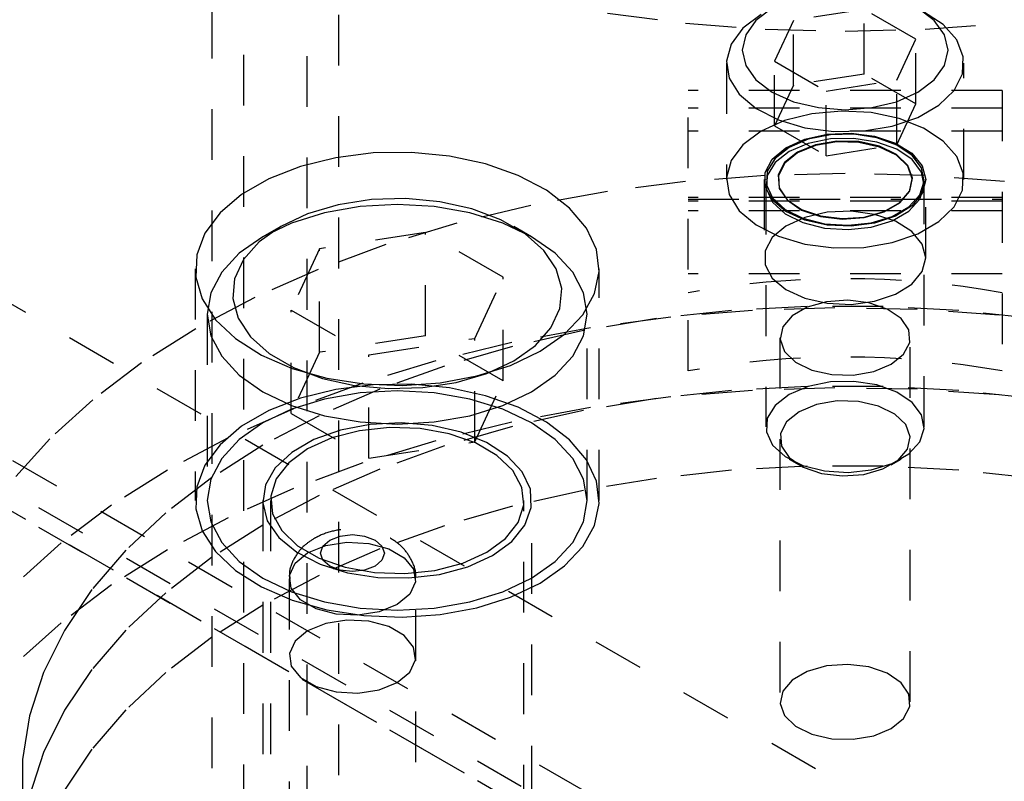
# Model space of a CAD drawing. Header units: inches. Extents: x 1907 to 2452, y -210 to -54.
# Tile 402 of 656: x 1996.16 to 1998.1, y -188.21 to -186.71. Entities that reach past the tile are written whole.
import ezdxf

# ---------------------------------------------------------------- set-up
doc = ezdxf.new("R2010")
doc.units = ezdxf.units.IN
doc.header["$LTSCALE"] = 0.5
doc.header["$MEASUREMENT"] = 0
doc.linetypes.add('HIDDEN', pattern=[0.225, 0.15, -0.075])
doc.layers.add('SID-M-H', color=4, linetype='HIDDEN')

msp = doc.modelspace()

# ---------------------------------------------------------------- linework, layer by layer
at = {"layer": 'SID-M-H'}
for p, q in [((1996.79075, -184.10164), (1996.79075, -188.99808)), ((2007.77863, -193.98848), (1992.04551, -184.90594)), ((2015.11487, -198.53046), (1991.78034, -185.05973)), ((1992.04203, -185.27355), (2007.07501, -193.95191)), ((1992.04203, -185.31213), (2007.07501, -193.99048)), ((2007.77863, -194.39675), (1992.04551, -185.31421)), ((1996.54075, -185.68757), (1996.54075, -190.09485)), ((1996.60325, -185.98024), (1996.60325, -189.39601)), ((1996.72825, -185.98315), (1996.72825, -189.39438)), ((1997.32164, -186.69825), (1997.47601, -186.718)), ((1997.62502, -186.70123), (1997.58901, -186.72803)), ((1997.64712, -186.68847), (1997.61484, -186.71275)), ((1997.82811, -186.6909), (1997.68869, -186.71247)), ((1997.93017, -186.74982), (1997.82811, -186.6909)), ((1997.82811, -186.81848), (1997.82811, -186.6909)), ((1997.96666, -186.71275), (1997.93438, -186.68847)), ((1997.9846, -186.72085), (1997.94574, -186.69541)), ((1997.47601, -186.718), (1997.63278, -186.72992)), ((1997.61484, -186.71275), (1997.59455, -186.74104)), ((1997.68869, -186.71247), (1997.65133, -186.79295)), ((1997.68869, -186.84005), (1997.68869, -186.71247)), ((1997.94872, -186.72992), (1998.10549, -186.718)), ((1997.98695, -186.74104), (1997.96666, -186.71275)), ((1998.01127, -186.75107), (1997.9846, -186.72085)), ((1997.58901, -186.72803), (1997.56568, -186.75915)), ((1997.63278, -186.72992), (1997.79075, -186.7339)), ((1997.79075, -186.7339), (1997.94872, -186.72992)), ((1997.56568, -186.75915), (1997.55649, -186.79265)), ((1997.59455, -186.74104), (1997.58763, -186.77138)), ((1997.89281, -186.8303), (1997.93017, -186.74982)), ((1997.93017, -186.8774), (1997.93017, -186.74982)), ((1997.99388, -186.77138), (1997.98695, -186.74104)), ((1998.02408, -186.78417), (1998.01127, -186.75107)), ((1997.58763, -186.77138), (1997.59455, -186.80173)), ((1997.98695, -186.80173), (1997.99388, -186.77138)), ((1997.55638, -186.7969), (1997.55638, -187.02655)), ((1997.55649, -186.79265), (1997.56202, -186.82642)), ((1997.65133, -186.79295), (1997.75339, -186.85187)), ((1997.65133, -186.92054), (1997.65133, -186.79295)), ((1998.02224, -186.81807), (1998.02408, -186.78417)), ((1998.02513, -187.02655), (1998.02513, -186.7969)), ((1997.59455, -186.80173), (1997.61484, -186.83002)), ((1997.96666, -186.83002), (1997.98695, -186.80173)), ((1998.00585, -186.85064), (1998.02224, -186.81807)), ((1997.56202, -186.82642), (1997.58192, -186.85833)), ((1997.61484, -186.83002), (1997.64712, -186.8543)), ((1997.82811, -186.81848), (1997.68869, -186.84005)), ((1997.75339, -186.85187), (1997.89281, -186.8303)), ((1997.93017, -186.8774), (1997.82811, -186.81848)), ((1997.89281, -186.95789), (1997.89281, -186.8303)), ((1997.93438, -186.8543), (1997.96666, -186.83002)), ((1997.48075, -187.40412), (1997.48075, -186.85102)), ((1998.10075, -186.85102), (1997.48075, -186.85102)), ((1997.64712, -186.8543), (1997.68919, -186.87294)), ((1997.68869, -186.84005), (1997.65133, -186.92054)), ((1997.75339, -186.97945), (1997.75339, -186.85187)), ((1997.89231, -186.87294), (1997.93438, -186.8543)), ((1997.97594, -186.87983), (1998.00585, -186.85064)), ((1998.10075, -186.85102), (1998.10075, -187.40412)), ((1997.58192, -186.85833), (1997.61494, -186.88638)), ((1997.68919, -186.87294), (1997.73818, -186.88465)), ((1997.84332, -186.88465), (1997.89231, -186.87294)), ((1998.10075, -186.8857), (1997.48075, -186.8857)), ((1997.61494, -186.88638), (1997.65901, -186.90881)), ((1997.78339, -186.89132), (1997.72536, -186.89662)), ((1997.73818, -186.88465), (1997.79075, -186.88865)), ((1997.84188, -186.89451), (1997.78339, -186.89132)), ((1997.79075, -186.88865), (1997.84332, -186.88465)), ((1997.89715, -186.906), (1997.84188, -186.89451)), ((1997.89281, -186.95789), (1997.93017, -186.8774)), ((1997.9344, -186.90381), (1997.97594, -186.87983)), ((1997.67144, -186.91009), (1997.62502, -186.93088)), ((1997.65901, -186.90881), (1997.71136, -186.9242)), ((1997.72536, -186.89662), (1997.67144, -186.91009)), ((1997.88383, -186.92108), (1997.9344, -186.90381)), ((1997.94574, -186.92506), (1997.89715, -186.906)), ((1998.10075, -186.93091), (1997.48075, -186.93091)), ((1997.62502, -186.93088), (1997.58901, -186.95768)), ((1997.65133, -186.92054), (1997.75339, -186.97945)), ((1997.71136, -186.9242), (1997.76869, -186.9316)), ((1997.75526, -186.93678), (1997.80267, -186.93473)), ((1997.76869, -186.9316), (1997.82741, -186.93054)), ((1997.80267, -186.93473), (1997.84902, -186.94084)), ((1997.82741, -186.93054), (1997.88383, -186.92108)), ((1997.9846, -186.9505), (1997.94574, -186.92506)), ((1997.67383, -186.96393), (1997.711, -186.94681)), ((1997.71774, -186.94681), (1997.68026, -186.96277)), ((1997.71774, -186.94713), (1997.68026, -186.96309)), ((1997.711, -186.94681), (1997.75526, -186.93678)), ((1997.7617, -186.93792), (1997.71774, -186.94681)), ((1997.7617, -186.93825), (1997.71774, -186.94713)), ((1997.7617, -186.94649), (1997.71774, -186.95537)), ((1997.7743, -186.95071), (1997.73235, -186.95792)), ((1997.77434, -186.95211), (1997.73247, -186.9593)), ((1997.80824, -186.93692), (1997.7617, -186.93792)), ((1997.80824, -186.93724), (1997.7617, -186.93825)), ((1997.80824, -186.94549), (1997.7617, -186.94649)), ((1997.81804, -186.95175), (1997.7743, -186.95071)), ((1997.81798, -186.95315), (1997.77434, -186.95211)), ((1997.85323, -186.94388), (1997.80824, -186.93692)), ((1997.85323, -186.9442), (1997.80824, -186.93724)), ((1997.85323, -186.95245), (1997.80824, -186.94549)), ((1997.85868, -186.96232), (1997.81798, -186.95315)), ((1997.85881, -186.96093), (1997.81804, -186.95175)), ((1997.84902, -186.94084), (1997.8902, -186.95456)), ((1997.89267, -186.95818), (1997.85323, -186.94388)), ((1997.89267, -186.95851), (1997.85323, -186.9442)), ((1997.89267, -186.96675), (1997.85323, -186.95245)), ((1998.01127, -186.98072), (1997.9846, -186.9505)), ((1996.9353, -186.973), (1996.85956, -186.97404)), ((1997.01001, -186.98025), (1996.9353, -186.973)), ((1997.58901, -186.95768), (1997.56568, -186.98881)), ((1997.64705, -186.9866), (1997.67383, -186.96393)), ((1997.68026, -186.96277), (1997.65261, -186.98441)), ((1997.68026, -186.96309), (1997.65261, -186.98473)), ((1997.68026, -186.97134), (1997.65261, -186.99297)), ((1997.69673, -186.9726), (1997.67129, -186.99316)), ((1997.71774, -186.95537), (1997.68026, -186.97134)), ((1997.73235, -186.95792), (1997.69673, -186.9726)), ((1997.73247, -186.9593), (1997.69692, -186.97396)), ((1997.75339, -186.97945), (1997.89281, -186.95789)), ((1997.89201, -186.97861), (1997.85868, -186.96232)), ((1997.89221, -186.97727), (1997.85881, -186.96093)), ((1997.8902, -186.95456), (1997.92254, -186.97468)), ((1997.92305, -186.97856), (1997.89267, -186.95818)), ((1997.92305, -186.97889), (1997.89267, -186.95851)), ((1997.92305, -186.98713), (1997.89267, -186.96675)), ((1996.78553, -186.98334), (1996.71589, -187.00056)), ((1996.85956, -186.97404), (1996.78553, -186.98334)), ((1997.08099, -186.99554), (1997.01001, -186.98025)), ((1997.56568, -186.98881), (1997.55649, -187.0223)), ((1997.63303, -187.01283), (1997.64705, -186.9866)), ((1997.65261, -186.98441), (1997.63722, -187.00978)), ((1997.65261, -186.98473), (1997.63722, -187.01011)), ((1997.65261, -186.99297), (1997.63722, -187.01835)), ((1997.67129, -186.99316), (1997.65881, -187.01738)), ((1997.69692, -186.97396), (1997.67154, -186.99448)), ((1997.91437, -187.00028), (1997.89201, -186.97861)), ((1997.91462, -186.99897), (1997.89221, -186.97727)), ((1997.92254, -186.97468), (1997.94316, -186.99941)), ((1997.94168, -187.00321), (1997.92305, -186.97856)), ((1997.94168, -187.00353), (1997.92305, -186.97889)), ((1997.94168, -187.01178), (1997.92305, -186.98713)), ((1998.02408, -187.01382), (1998.01127, -186.98072)), ((1996.71589, -187.00056), (1996.65315, -187.02507)), ((1997.14568, -187.0183), (1997.08099, -186.99554)), ((1997.63722, -187.00978), (1997.63548, -187.03665)), ((1997.63722, -187.01011), (1997.63548, -187.03697)), ((1997.67154, -186.99448), (1997.65907, -187.01865)), ((1997.92333, -187.02496), (1997.91437, -187.00028)), ((1997.9236, -187.0237), (1997.91462, -186.99897)), ((1997.94689, -187.02993), (1997.94168, -187.00321)), ((1997.94689, -187.03025), (1997.94168, -187.00353)), ((1997.94689, -187.0385), (1997.94168, -187.01178)), ((1997.94316, -186.99941), (1997.95025, -187.02655)), ((1996.65315, -187.02507), (1996.59958, -187.05599)), ((1997.20174, -187.04772), (1997.14568, -187.0183)), ((1997.47601, -187.0304), (1997.32164, -187.05016)), ((1997.63278, -187.01849), (1997.47601, -187.0304)), ((1997.55649, -187.0223), (1997.56202, -187.05607)), ((1997.63125, -187.02655), (1997.63125, -187.18088)), ((1997.79075, -187.01451), (1997.63278, -187.01849)), ((1997.63303, -187.04028), (1997.63303, -187.01283)), ((1997.6345, -187.02655), (1997.6345, -187.02688)), ((1997.63722, -187.01835), (1997.63548, -187.04522)), ((1997.65881, -187.01738), (1997.66061, -187.04263)), ((1997.65907, -187.01865), (1997.66088, -187.04384)), ((1997.94872, -187.01849), (1997.79075, -187.01451)), ((1997.91793, -187.04998), (1997.92333, -187.02496)), ((1997.91819, -187.04878), (1997.9236, -187.0237)), ((1997.93823, -187.05635), (1997.94689, -187.02993)), ((1997.93823, -187.05667), (1997.94689, -187.03025)), ((1997.95025, -187.02655), (1997.94316, -187.05369)), ((1997.947, -187.02688), (1997.947, -187.02655)), ((1998.10549, -187.0304), (1997.94872, -187.01849)), ((1997.95025, -187.18088), (1997.95025, -187.02655)), ((1998.02224, -187.04772), (1998.02408, -187.01382)), ((1997.32164, -187.05016), (1997.17084, -187.07761)), ((1997.24714, -187.08273), (1997.20174, -187.04772)), ((1997.64705, -187.0665), (1997.63303, -187.04028)), ((1997.6345, -187.03512), (1997.6345, -187.51423)), ((1997.63548, -187.03665), (1997.64754, -187.06262)), ((1997.63548, -187.03697), (1997.64754, -187.06295)), ((1997.63548, -187.04522), (1997.64754, -187.07119)), ((1997.66061, -187.04263), (1997.67653, -187.06617)), ((1997.66088, -187.04384), (1997.67676, -187.06733)), ((1997.89874, -187.07263), (1997.91793, -187.04998)), ((1997.89896, -187.07148), (1997.91819, -187.04878)), ((1997.93823, -187.06491), (1997.94689, -187.0385)), ((1997.947, -187.51423), (1997.947, -187.03512)), ((1998.00585, -187.08029), (1998.02224, -187.04772)), ((1996.59958, -187.05599), (1996.55711, -187.09221)), ((1996.85603, -187.06615), (1996.7904, -187.0763)), ((1996.92388, -187.0641), (1996.85603, -187.06615)), ((1996.99098, -187.07023), (1996.92388, -187.0641)), ((1997.05441, -187.08429), (1996.99098, -187.07023)), ((1998.10075, -187.06192), (1997.48075, -187.06192)), ((1997.48075, -187.06513), (1998.10075, -187.06513)), ((1998.10075, -187.06932), (1997.48075, -187.06932)), ((1997.56202, -187.05607), (1997.58192, -187.08798)), ((1997.67383, -187.08918), (1997.64705, -187.0665)), ((1997.64754, -187.06262), (1997.67232, -187.08539)), ((1997.64754, -187.06295), (1997.67232, -187.08571)), ((1997.67653, -187.06617), (1997.70481, -187.08545)), ((1997.67676, -187.06733), (1997.70499, -187.08658)), ((1997.91647, -187.08012), (1997.93823, -187.05635)), ((1997.91647, -187.08044), (1997.93823, -187.05667)), ((1997.91647, -187.08869), (1997.93823, -187.06491)), ((1997.94316, -187.05369), (1997.92254, -187.07842)), ((1996.7904, -187.0763), (1996.72986, -187.09411)), ((1996.83371, -187.07996), (1996.76336, -187.09228)), ((1996.90687, -187.0758), (1996.83371, -187.07996)), ((1996.98003, -187.07996), (1996.90687, -187.0758)), ((1997.05037, -187.09228), (1996.98003, -187.07996)), ((1997.17084, -187.07761), (1997.02475, -187.11254)), ((1997.1114, -187.10565), (1997.05441, -187.08429)), ((1997.28024, -187.12207), (1997.24714, -187.08273)), ((1998.10075, -187.08851), (1997.48075, -187.08851)), ((1997.58192, -187.08798), (1997.61494, -187.11603)), ((1997.64754, -187.07119), (1997.67232, -187.09396)), ((1997.67232, -187.08539), (1997.70762, -187.10293)), ((1997.67232, -187.08571), (1997.70762, -187.10325)), ((1997.711, -187.10629), (1997.67383, -187.08918)), ((1997.70481, -187.08545), (1997.74242, -187.09838)), ((1997.70499, -187.08658), (1997.74251, -187.09949)), ((1997.80267, -187.08906), (1997.75526, -187.09111)), ((1997.84902, -187.09517), (1997.80267, -187.08906)), ((1997.82869, -187.10044), (1997.86801, -187.08935)), ((1997.86786, -187.09047), (1997.89874, -187.07263)), ((1997.86801, -187.08935), (1997.89896, -187.07148)), ((1997.88353, -187.09913), (1997.91647, -187.08012)), ((1997.88353, -187.09945), (1997.91647, -187.08044)), ((1997.88353, -187.1077), (1997.91647, -187.08869)), ((1997.92254, -187.07842), (1997.8902, -187.09854)), ((1997.97594, -187.10948), (1998.00585, -187.08029)), ((1996.55711, -187.09221), (1996.52729, -187.13242)), ((1996.72986, -187.09411), (1996.67706, -187.11879)), ((1996.76336, -187.09228), (1996.69853, -187.11229)), ((1997.11521, -187.11229), (1997.05037, -187.09228)), ((1997.15944, -187.13339), (1997.1114, -187.10565)), ((1997.67232, -187.09396), (1997.70762, -187.1115)), ((1997.711, -187.10114), (1997.67383, -187.11825)), ((1997.70762, -187.10293), (1997.75031, -187.11368)), ((1997.70762, -187.10325), (1997.75031, -187.114)), ((1997.75526, -187.09111), (1997.711, -187.10114)), ((1997.75526, -187.11632), (1997.711, -187.10629)), ((1997.74242, -187.09838), (1997.78526, -187.10357)), ((1997.74251, -187.09949), (1997.78527, -187.10466)), ((1997.78526, -187.10357), (1997.82869, -187.10044)), ((1997.78527, -187.10466), (1997.82861, -187.10154)), ((1997.82861, -187.10154), (1997.86786, -187.09047)), ((1997.84236, -187.11169), (1997.88353, -187.09913)), ((1997.84236, -187.11201), (1997.88353, -187.09945)), ((1997.84236, -187.12026), (1997.88353, -187.1077)), ((1997.8902, -187.10889), (1997.84902, -187.09517)), ((1997.8902, -187.09854), (1997.84902, -187.11227)), ((1997.92254, -187.12901), (1997.8902, -187.10889)), ((1997.9344, -187.13346), (1997.97594, -187.10948)), ((1996.67706, -187.11879), (1996.6343, -187.14927)), ((1996.67702, -187.11881), (1996.64166, -187.13923)), ((1996.69853, -187.11229), (1996.6417, -187.13921)), ((1997.02475, -187.11254), (1996.8845, -187.15469)), ((1997.17203, -187.13921), (1997.11521, -187.11229)), ((1997.17207, -187.13923), (1997.13671, -187.11881)), ((1997.29985, -187.16432), (1997.28024, -187.12207)), ((1997.61494, -187.11603), (1997.65901, -187.13846)), ((1997.67383, -187.11825), (1997.64705, -187.14093)), ((1997.70762, -187.1115), (1997.75031, -187.12225)), ((1997.75031, -187.11368), (1997.79659, -187.11669)), ((1997.75031, -187.114), (1997.79659, -187.11701)), ((1997.75031, -187.12225), (1997.79659, -187.12526)), ((1997.80267, -187.11837), (1997.75526, -187.11632)), ((1997.79659, -187.11669), (1997.84236, -187.11169)), ((1997.79659, -187.11701), (1997.84236, -187.11201)), ((1997.79659, -187.12526), (1997.84236, -187.12026)), ((1997.84902, -187.11227), (1997.80267, -187.11837)), ((1997.94316, -187.15374), (1997.92254, -187.12901)), ((1996.52729, -187.13242), (1996.51118, -187.17515)), ((1996.6417, -187.13921), (1996.59507, -187.17201)), ((1996.9629, -187.13073), (1996.75377, -187.16308)), ((1997.116, -187.21911), (1996.9629, -187.13073)), ((1996.9629, -187.33486), (1996.9629, -187.13073)), ((1997.19644, -187.16628), (1997.15944, -187.13339)), ((1997.21867, -187.17201), (1997.17203, -187.13921)), ((1997.64705, -187.14093), (1997.63303, -187.16716)), ((1997.65901, -187.13846), (1997.71136, -187.15386)), ((1997.88383, -187.15073), (1997.9344, -187.13346)), ((1996.6343, -187.14927), (1996.60345, -187.18422)), ((1996.75377, -187.16308), (1996.69774, -187.28381)), ((1996.8845, -187.15469), (1996.75114, -187.20374)), ((1996.75377, -187.36721), (1996.75377, -187.16308)), ((1997.22079, -187.2029), (1997.19644, -187.16628)), ((1997.30525, -187.20794), (1997.29985, -187.16432)), ((1997.63303, -187.16716), (1997.63303, -187.1946)), ((1997.71136, -187.15386), (1997.76869, -187.16125)), ((1997.76869, -187.16125), (1997.82741, -187.16019)), ((1997.82741, -187.16019), (1997.88383, -187.15073)), ((1997.95025, -187.18088), (1997.94316, -187.15374)), ((1996.51118, -187.17515), (1996.50938, -187.21888)), ((1996.59507, -187.17201), (1996.56041, -187.20944)), ((1996.60345, -187.18422), (1996.58587, -187.22211)), ((1997.25332, -187.20944), (1997.21867, -187.17201)), ((1997.94316, -187.20802), (1997.95025, -187.18088)), ((1996.50837, -187.20246), (1996.50837, -187.65973)), ((1996.75114, -187.20374), (1996.6257, -187.2593)), ((1997.23142, -187.24164), (1997.22079, -187.2029)), ((1997.30537, -187.65973), (1997.30537, -187.20246)), ((1997.63303, -187.1946), (1997.64705, -187.22083)), ((1996.50938, -187.21888), (1996.52195, -187.26201)), ((1996.56041, -187.20944), (1996.53907, -187.25005)), ((1996.58587, -187.22211), (1996.58231, -187.26128)), ((1997.05996, -187.33984), (1997.116, -187.21911)), ((1997.116, -187.42324), (1997.116, -187.21911)), ((1997.27466, -187.25005), (1997.25332, -187.20944)), ((1997.29626, -187.25137), (1997.30525, -187.20794)), ((1998.10075, -187.21262), (1997.48075, -187.21262)), ((1997.64705, -187.22083), (1997.67383, -187.24351)), ((1997.92254, -187.23275), (1997.94316, -187.20802)), ((1997.22787, -187.28081), (1997.23142, -187.24164)), ((1997.67383, -187.24351), (1997.711, -187.26062)), ((1997.8902, -187.25287), (1997.92254, -187.23275)), ((1996.6257, -187.2593), (1996.50912, -187.32097)), ((1996.52195, -187.26201), (1996.54842, -187.30298)), ((1996.53907, -187.25005), (1996.53187, -187.29228)), ((1996.58231, -187.26128), (1996.59294, -187.30002)), ((1997.27319, -187.29302), (1997.29626, -187.25137)), ((1997.28187, -187.29228), (1997.27466, -187.25005)), ((1997.711, -187.26062), (1997.75526, -187.27065)), ((1997.79606, -187.26435), (1997.75408, -187.26737)), ((1997.83746, -187.26937), (1997.79606, -187.26435)), ((1997.84902, -187.26659), (1997.8902, -187.25287)), ((1996.69774, -187.28381), (1996.85083, -187.37219)), ((1996.69774, -187.48794), (1996.69774, -187.28381)), ((1997.21028, -187.31869), (1997.22787, -187.28081)), ((1997.60788, -187.28471), (1997.44672, -187.29781)), ((1997.7157, -187.27685), (1997.56625, -187.28485)), ((1997.7704, -187.27966), (1997.60788, -187.28471)), ((1997.71608, -187.2781), (1997.68617, -187.29537)), ((1997.8658, -187.27685), (1997.7157, -187.27685)), ((1997.75408, -187.26737), (1997.71608, -187.2781)), ((1997.75526, -187.27065), (1997.80267, -187.2727)), ((1997.93307, -187.28269), (1997.7704, -187.27966)), ((1997.80267, -187.2727), (1997.84902, -187.26659)), ((1997.8738, -187.28187), (1997.83746, -187.26937)), ((1998.01525, -187.28485), (1997.8658, -187.27685)), ((1997.90114, -187.3005), (1997.8738, -187.28187)), ((1998.09468, -187.29378), (1997.93307, -187.28269)), ((1996.53187, -187.29228), (1996.53187, -187.65973)), ((1996.53187, -187.29228), (1996.53907, -187.33452)), ((1996.54842, -187.30298), (1996.58785, -187.34033)), ((1996.59294, -187.30002), (1996.61729, -187.33663)), ((1997.23688, -187.33141), (1997.27319, -187.29302)), ((1997.41871, -187.30077), (1997.27434, -187.32448)), ((1997.27466, -187.33452), (1997.28187, -187.29228)), ((1997.28187, -187.65973), (1997.28187, -187.29228)), ((1997.44672, -187.29781), (1997.2881, -187.31886)), ((1997.56625, -187.28485), (1997.41871, -187.30077)), ((1997.68617, -187.29537), (1997.66759, -187.31731)), ((1997.91652, -187.32325), (1997.90114, -187.3005)), ((1998.16279, -187.30077), (1998.01525, -187.28485)), ((1998.25405, -187.31286), (1998.09468, -187.29378)), ((1996.50912, -187.32097), (1996.40229, -187.38827)), ((1997.2881, -187.31886), (1997.13321, -187.3477)), ((1997.17943, -187.35364), (1997.21028, -187.31869)), ((1997.66759, -187.31731), (1997.66236, -187.34154)), ((1997.91826, -187.34765), (1997.91652, -187.32325)), ((1996.53907, -187.33452), (1996.56041, -187.37513)), ((1996.58785, -187.34033), (1996.63881, -187.37269)), ((1996.61729, -187.33663), (1996.65429, -187.36953)), ((1996.9629, -187.33486), (1996.75377, -187.36721)), ((1996.85083, -187.37219), (1997.05996, -187.33984)), ((1997.116, -187.42324), (1996.9629, -187.33486)), ((1997.05996, -187.54397), (1997.05996, -187.33984)), ((1997.27434, -187.32448), (1997.13438, -187.35578)), ((1997.18865, -187.36513), (1997.23688, -187.33141)), ((1997.25332, -187.37513), (1997.27466, -187.33452)), ((1997.66225, -187.33847), (1997.66225, -188.05703)), ((1997.66236, -187.34154), (1997.67104, -187.36544)), ((1997.91925, -188.05703), (1997.91925, -187.33847)), ((1997.13321, -187.3477), (1996.98318, -187.38412)), ((1997.13438, -187.35578), (1997.00002, -187.3944)), ((1997.13668, -187.38412), (1997.17943, -187.35364)), ((1997.90619, -187.37105), (1997.91826, -187.34765)), ((1996.56041, -187.37513), (1996.59507, -187.41256)), ((1996.63881, -187.37269), (1996.69946, -187.3989)), ((1996.65429, -187.36953), (1996.70234, -187.39726)), ((1996.75377, -187.36721), (1996.69774, -187.48794)), ((1996.85083, -187.57632), (1996.85083, -187.37219)), ((1997.13023, -187.39298), (1997.18865, -187.36513)), ((1997.21867, -187.41256), (1997.25332, -187.37513)), ((1997.67104, -187.36544), (1997.69269, -187.38642)), ((1997.88161, -187.39093), (1997.90619, -187.37105)), ((1996.40229, -187.38827), (1996.30604, -187.46069)), ((1996.69946, -187.3989), (1996.76761, -187.41801)), ((1996.70234, -187.39726), (1996.75932, -187.41863)), ((1996.98318, -187.38412), (1996.83913, -187.42785)), ((1997.00002, -187.3944), (1996.8724, -187.44002)), ((1997.06374, -187.41394), (1997.13023, -187.39298)), ((1997.08387, -187.40881), (1997.13668, -187.38412)), ((1997.69269, -187.38642), (1997.72497, -187.4022)), ((1997.84719, -187.40512), (1997.88161, -187.39093)), ((1996.59507, -187.41256), (1996.6417, -187.44536)), ((1996.75932, -187.41863), (1996.82275, -187.43268)), ((1996.76761, -187.41801), (1996.84078, -187.42933)), ((1996.99157, -187.42726), (1997.06374, -187.41394)), ((1997.02334, -187.42661), (1997.08387, -187.40881)), ((1997.17203, -187.44536), (1997.21867, -187.41256)), ((1997.72497, -187.4022), (1997.76438, -187.41107)), ((1997.76438, -187.41107), (1997.80664, -187.41208)), ((1997.80664, -187.41208), (1997.84719, -187.40512)), ((1996.83913, -187.42785), (1996.70213, -187.47857)), ((1996.8724, -187.44002), (1996.75262, -187.49224)), ((1996.85956, -187.43131), (1996.78553, -187.4406)), ((1996.82275, -187.43268), (1996.88986, -187.43882)), ((1996.84078, -187.42933), (1996.91635, -187.43245)), ((1996.9353, -187.43026), (1996.85956, -187.43131)), ((1996.88986, -187.43882), (1996.95771, -187.43677)), ((1996.91635, -187.43245), (1996.99157, -187.42726)), ((1997.01001, -187.43752), (1996.9353, -187.43026)), ((1996.95771, -187.43677), (1997.02334, -187.42661)), ((1997.08099, -187.4528), (1997.01001, -187.43752)), ((1997.05996, -187.54397), (1997.116, -187.42324)), ((1997.7157, -187.43444), (1997.56625, -187.44244)), ((1997.7704, -187.43725), (1997.60788, -187.4423)), ((1997.71774, -187.43448), (1997.68026, -187.45045)), ((1997.8658, -187.43444), (1997.7157, -187.43444)), ((1997.7617, -187.4256), (1997.71774, -187.43448)), ((1997.80824, -187.4246), (1997.7617, -187.4256)), ((1997.93307, -187.44028), (1997.7704, -187.43725)), ((1997.85323, -187.43156), (1997.80824, -187.4246)), ((1997.89267, -187.44586), (1997.85323, -187.43156)), ((1998.01525, -187.44244), (1997.8658, -187.43444)), ((1996.6417, -187.44536), (1996.69853, -187.47228)), ((1996.71589, -187.45782), (1996.65315, -187.48233)), ((1996.78553, -187.4406), (1996.71589, -187.45782)), ((1996.83371, -187.4474), (1996.76336, -187.45972)), ((1996.90687, -187.44324), (1996.83371, -187.4474)), ((1996.98003, -187.4474), (1996.90687, -187.44324)), ((1997.05037, -187.45972), (1996.98003, -187.4474)), ((1997.14568, -187.47556), (1997.08099, -187.4528)), ((1997.11521, -187.47228), (1997.17203, -187.44536)), ((1997.41871, -187.45836), (1997.27434, -187.48207)), ((1997.44672, -187.4554), (1997.2881, -187.47645)), ((1997.56625, -187.44244), (1997.41871, -187.45836)), ((1997.60788, -187.4423), (1997.44672, -187.4554)), ((1997.68026, -187.45045), (1997.65261, -187.47208)), ((1997.92305, -187.46624), (1997.89267, -187.44586)), ((1998.09468, -187.45138), (1997.93307, -187.44028)), ((1998.16279, -187.45836), (1998.01525, -187.44244)), ((1998.25405, -187.47045), (1998.09468, -187.45138)), ((1996.30604, -187.46069), (1996.22108, -187.53767)), ((1996.70213, -187.47857), (1996.57319, -187.5359)), ((1996.76336, -187.45972), (1996.69853, -187.47973)), ((1996.69853, -187.47228), (1996.76336, -187.49229)), ((1997.11521, -187.47973), (1997.05037, -187.45972)), ((1997.05037, -187.49229), (1997.11521, -187.47228)), ((1997.2881, -187.47645), (1997.13321, -187.50529)), ((1997.20174, -187.50498), (1997.14568, -187.47556)), ((1997.65261, -187.47208), (1997.63722, -187.49746)), ((1997.73431, -187.47025), (1997.69989, -187.48444)), ((1997.77486, -187.46328), (1997.73431, -187.47025)), ((1997.81712, -187.46429), (1997.77486, -187.46328)), ((1997.85653, -187.47317), (1997.81712, -187.46429)), ((1997.88881, -187.48895), (1997.85653, -187.47317)), ((1997.94168, -187.49089), (1997.92305, -187.46624)), ((1996.65315, -187.48233), (1996.59958, -187.51326)), ((1996.69853, -187.47973), (1996.6417, -187.50665)), ((1996.75262, -187.49224), (1996.6417, -187.55061)), ((1996.69774, -187.48794), (1996.85083, -187.57632)), ((1996.76336, -187.49229), (1996.83371, -187.50461)), ((1996.98003, -187.50461), (1997.05037, -187.49229)), ((1997.17203, -187.50665), (1997.11521, -187.47973)), ((1997.27434, -187.48207), (1997.13438, -187.51337)), ((1997.63722, -187.49746), (1997.63548, -187.52433)), ((1997.69989, -187.48444), (1997.67531, -187.50431)), ((1997.91046, -187.50993), (1997.88881, -187.48895)), ((1997.94689, -187.51761), (1997.94168, -187.49089)), ((1996.59958, -187.51326), (1996.55711, -187.54948)), ((1996.6417, -187.50665), (1996.59507, -187.53946)), ((1996.85318, -187.50962), (1996.79466, -187.52082)), ((1996.89177, -187.51567), (1996.83249, -187.52194)), ((1996.83371, -187.50461), (1996.90687, -187.50877)), ((1996.91459, -187.50652), (1996.85318, -187.50962)), ((1996.95193, -187.51777), (1996.89177, -187.51567)), ((1996.90687, -187.50877), (1996.98003, -187.50461)), ((1996.97558, -187.51168), (1996.91459, -187.50652)), ((1997.00947, -187.52812), (1996.95193, -187.51777)), ((1997.03287, -187.52482), (1996.97558, -187.51168)), ((1997.13321, -187.50529), (1996.98318, -187.54171)), ((1997.13438, -187.51337), (1997.00002, -187.552)), ((1997.21867, -187.53946), (1997.17203, -187.50665)), ((1997.24714, -187.53999), (1997.20174, -187.50498)), ((1997.67531, -187.50431), (1997.66324, -187.52772)), ((1997.91914, -187.53383), (1997.91046, -187.50993)), ((1997.93823, -187.54402), (1997.94689, -187.51761)), ((1996.57319, -187.5359), (1996.45326, -187.59942)), ((1996.77753, -187.53622), (1996.73009, -187.55768)), ((1996.79466, -187.52082), (1996.74219, -187.5395)), ((1996.83249, -187.52194), (1996.77753, -187.53622)), ((1997.06105, -187.54612), (1997.00947, -187.52812)), ((1997.08337, -187.54523), (1997.03287, -187.52482)), ((1997.63548, -187.52433), (1997.64754, -187.5503)), ((1997.66324, -187.52772), (1997.66498, -187.55211)), ((1997.91391, -187.55806), (1997.91914, -187.53383)), ((1996.22108, -187.53767), (1996.14807, -187.61864)), ((1996.55711, -187.54948), (1996.52729, -187.58968)), ((1996.6417, -187.55061), (1996.54058, -187.61465)), ((1996.59507, -187.53946), (1996.56041, -187.57688)), ((1996.74219, -187.5395), (1996.6986, -187.56466)), ((1996.98318, -187.54171), (1996.83913, -187.58544)), ((1996.85083, -187.57632), (1997.05996, -187.54397)), ((1997.00002, -187.552), (1996.8724, -187.59761)), ((1997.10366, -187.57072), (1997.06105, -187.54612)), ((1997.12435, -187.57182), (1997.08337, -187.54523)), ((1997.25332, -187.57688), (1997.21867, -187.53946)), ((1997.28024, -187.57933), (1997.24714, -187.53999)), ((1997.64754, -187.5503), (1997.67232, -187.57307)), ((1997.66498, -187.55211), (1997.68036, -187.57486)), ((1997.91647, -187.5678), (1997.93823, -187.54402)), ((1996.6986, -187.56466), (1996.66624, -187.59495)), ((1996.73009, -187.55768), (1996.69292, -187.58506)), ((1997.13484, -187.6005), (1997.10366, -187.57072)), ((1997.15361, -187.60314), (1997.12435, -187.57182)), ((1997.67232, -187.57307), (1997.70762, -187.59061)), ((1997.68036, -187.57486), (1997.7077, -187.5935)), ((1997.88353, -187.58681), (1997.91647, -187.5678)), ((1997.89533, -187.58), (1997.91391, -187.55806)), ((1996.52729, -187.58968), (1996.51118, -187.63242)), ((1996.56041, -187.57688), (1996.53907, -187.61749)), ((1996.66624, -187.59495), (1996.64685, -187.62873)), ((1996.69292, -187.58506), (1996.66819, -187.61679)), ((1996.83913, -187.58544), (1996.70213, -187.63616)), ((1997.27466, -187.61749), (1997.25332, -187.57688)), ((1997.29985, -187.62158), (1997.28024, -187.57933)), ((1997.7157, -187.59204), (1997.56625, -187.60003)), ((1997.68025, -187.578), (1997.69987, -187.58934)), ((1997.70762, -187.59061), (1997.75031, -187.60136)), ((1997.7077, -187.5935), (1997.74404, -187.606)), ((1997.8658, -187.59204), (1997.7157, -187.59204)), ((1997.84236, -187.59937), (1997.88353, -187.58681)), ((1997.86542, -187.59726), (1997.89533, -187.58)), ((1998.01525, -187.60003), (1997.8658, -187.59204)), ((1997.88163, -187.58934), (1997.90125, -187.578)), ((1996.45326, -187.59942), (1996.34323, -187.66865)), ((1996.54058, -187.61465), (1996.45013, -187.68379)), ((1996.8724, -187.59761), (1996.75262, -187.64983)), ((1997.15277, -187.63371), (1997.13484, -187.6005)), ((1997.16956, -187.63751), (1997.15361, -187.60314)), ((1997.56625, -187.60003), (1997.41871, -187.61595)), ((1997.74404, -187.606), (1997.78544, -187.61101)), ((1997.75031, -187.60136), (1997.79659, -187.60437)), ((1997.78544, -187.61101), (1997.82742, -187.60799)), ((1997.79659, -187.60437), (1997.84236, -187.59937)), ((1997.82742, -187.60799), (1997.86542, -187.59726)), ((1998.16279, -187.61595), (1998.01525, -187.60003)), ((1996.51118, -187.63242), (1996.50938, -187.67614)), ((1996.53907, -187.61749), (1996.53187, -187.65973)), ((1996.64685, -187.62873), (1996.64148, -187.66419)), ((1996.66819, -187.61679), (1996.65732, -187.65101)), ((1997.15641, -187.66844), (1997.15277, -187.63371)), ((1997.41871, -187.61595), (1997.27434, -187.63967)), ((1997.28187, -187.65973), (1997.27466, -187.61749)), ((1997.30525, -187.6652), (1997.29985, -187.62158)), ((1996.70213, -187.63616), (1996.57319, -187.69349)), ((1996.75262, -187.64983), (1996.6417, -187.7082)), ((1996.65732, -187.65101), (1996.66096, -187.68574)), ((1997.27434, -187.63967), (1997.13438, -187.67097)), ((1997.17136, -187.67309), (1997.16956, -187.63751)), ((1996.34323, -187.66865), (1996.24392, -187.74309)), ((1996.53187, -187.65973), (1996.53907, -187.70196)), ((1996.64137, -187.65973), (1996.64137, -189.24382)), ((1996.64148, -187.66419), (1996.65041, -187.6994)), ((1996.65687, -187.65973), (1996.65687, -188.68073)), ((1997.13438, -187.67097), (1997.00002, -187.70959)), ((1997.14555, -187.70266), (1997.15641, -187.66844)), ((1997.15687, -188.68073), (1997.15687, -187.65973)), ((1997.15889, -187.70794), (1997.17136, -187.67309)), ((1997.17237, -189.24382), (1997.17237, -187.65973)), ((1997.27466, -187.70196), (1997.28187, -187.65973)), ((1997.29626, -187.70863), (1997.30525, -187.6652)), ((1996.45013, -187.68379), (1996.37111, -187.75746)), ((1996.50938, -187.67614), (1996.52195, -187.71927)), ((1996.66096, -187.68574), (1996.67889, -187.71896)), ((1996.57319, -187.69349), (1996.45326, -187.75701)), ((1996.53907, -187.70196), (1996.56041, -187.74257)), ((1996.6417, -187.7082), (1996.54058, -187.77224)), ((1996.65041, -187.6994), (1996.67317, -187.73247)), ((1997.00002, -187.70959), (1996.8724, -187.7552)), ((1997.12081, -187.73439), (1997.14555, -187.70266)), ((1997.13284, -187.74019), (1997.15889, -187.70794)), ((1997.25332, -187.74257), (1997.27466, -187.70196)), ((1997.27319, -187.75029), (1997.29626, -187.70863)), ((1996.52195, -187.71927), (1996.54842, -187.76025)), ((1996.67889, -187.71896), (1996.71007, -187.74873)), ((1996.77393, -187.73761), (1996.79437, -187.72973)), ((1996.79437, -187.72973), (1996.81848, -187.72696)), ((1996.81848, -187.72696), (1996.84259, -187.72973)), ((1996.84259, -187.72973), (1996.86303, -187.73761)), ((1996.24392, -187.74309), (1996.15607, -187.82218)), ((1996.56041, -187.74257), (1996.59507, -187.78)), ((1996.67317, -187.73247), (1996.70853, -187.76162)), ((1996.71007, -187.74873), (1996.75269, -187.77334)), ((1996.73009, -187.76293), (1996.76565, -187.74856)), ((1996.75548, -187.76333), (1996.76027, -187.74941)), ((1996.76027, -187.74941), (1996.77393, -187.73761)), ((1996.76565, -187.74856), (1996.80758, -187.74207)), ((1996.80758, -187.74207), (1996.85083, -187.74425)), ((1996.85083, -187.74425), (1996.89018, -187.75485)), ((1996.86303, -187.73761), (1996.87668, -187.74941)), ((1996.87668, -187.74941), (1996.88148, -187.76333)), ((1997.08364, -187.76178), (1997.12081, -187.73439)), ((1997.0946, -187.76811), (1997.13284, -187.74019)), ((1997.21867, -187.78), (1997.25332, -187.74257)), ((1997.23688, -187.78867), (1997.27319, -187.75029)), ((1996.37111, -187.75746), (1996.30421, -187.83503)), ((1996.45326, -187.75701), (1996.34323, -187.82624)), ((1996.54842, -187.76025), (1996.58785, -187.79759)), ((1996.70519, -187.78346), (1996.73009, -187.76293)), ((1996.70853, -187.76162), (1996.75458, -187.78528)), ((1996.8724, -187.7552), (1996.75262, -187.80742)), ((1996.76027, -187.77725), (1996.75548, -187.76333)), ((1996.88148, -187.76333), (1996.87668, -187.77725)), ((1996.89018, -187.75485), (1996.92087, -187.77257)), ((1997.0362, -187.78324), (1997.08364, -187.76178)), ((1997.04625, -187.79018), (1997.0946, -187.76811)), ((1996.54058, -187.77224), (1996.45013, -187.84139)), ((1996.59507, -187.78), (1996.6417, -187.8128)), ((1996.69395, -187.80767), (1996.70519, -187.78346)), ((1996.75269, -187.77334), (1996.80426, -187.79133)), ((1996.75458, -187.78528), (1996.80884, -187.80217)), ((1996.77393, -187.78905), (1996.76027, -187.77725)), ((1996.79437, -187.79693), (1996.77393, -187.78905)), ((1996.86303, -187.78905), (1996.84259, -187.79693)), ((1996.87668, -187.77725), (1996.86303, -187.78905)), ((1996.92087, -187.77257), (1996.93922, -187.79528)), ((1996.98124, -187.79751), (1997.0362, -187.78324)), ((1997.17203, -187.8128), (1997.21867, -187.78)), ((1997.18865, -187.8224), (1997.23688, -187.78867)), ((1996.58785, -187.79759), (1996.63881, -187.82995)), ((1996.75262, -187.80742), (1996.6417, -187.8658)), ((1996.69774, -187.83263), (1996.69395, -187.80767)), ((1996.81848, -187.7997), (1996.79437, -187.79693)), ((1996.80426, -187.79133), (1996.8618, -187.80169)), ((1996.80884, -187.80217), (1996.86839, -187.81138)), ((1996.84259, -187.79693), (1996.81848, -187.7997)), ((1996.8618, -187.80169), (1996.92196, -187.80379)), ((1996.92196, -187.80379), (1996.98124, -187.79751)), ((1996.93001, -187.81241), (1996.99038, -187.80522)), ((1996.93922, -187.79528), (1996.943, -187.82025)), ((1996.99038, -187.80522), (1997.04625, -187.79018)), ((1996.34323, -187.82624), (1996.24392, -187.90068)), ((1996.6417, -187.8128), (1996.69853, -187.83973)), ((1996.69348, -187.81396), (1996.69348, -188.37574)), ((1996.86839, -187.81138), (1996.93001, -187.81241)), ((1996.943, -187.82025), (1996.93177, -187.84445)), ((1996.94348, -188.37574), (1996.94348, -187.81396)), ((1997.11521, -187.83973), (1997.17203, -187.8128)), ((1997.13023, -187.85024), (1997.18865, -187.8224)), ((1996.30421, -187.83503), (1996.24999, -187.91583)), ((1996.45013, -187.84139), (1996.37111, -187.91506)), ((1996.63881, -187.82995), (1996.69946, -187.85616)), ((1996.71608, -187.85535), (1996.69774, -187.83263)), ((1996.69853, -187.83973), (1996.76336, -187.85973)), ((1996.93177, -187.84445), (1996.90687, -187.86498)), ((1997.05037, -187.85973), (1997.11521, -187.83973)), ((1996.6417, -187.8658), (1996.54058, -187.92983)), ((1996.69946, -187.85616), (1996.76761, -187.87527)), ((1996.74678, -187.87307), (1996.71608, -187.85535)), ((1996.76336, -187.85973), (1996.83371, -187.87205)), ((1996.90687, -187.86498), (1996.87131, -187.87936)), ((1996.98003, -187.87205), (1997.05037, -187.85973)), ((1997.06374, -187.8712), (1997.13023, -187.85024)), ((1996.78613, -187.88366), (1996.74678, -187.87307)), ((1996.76761, -187.87527), (1996.84078, -187.88659)), ((1996.82937, -187.88584), (1996.78613, -187.88366)), ((1996.87131, -187.87936), (1996.82937, -187.88584)), ((1996.83371, -187.87205), (1996.90687, -187.87621)), ((1996.84078, -187.88659), (1996.91635, -187.88971)), ((1996.90687, -187.87621), (1996.98003, -187.87205)), ((1996.91635, -187.88971), (1996.99157, -187.88452)), ((1996.99157, -187.88452), (1997.06374, -187.8712)), ((1996.24392, -187.90068), (1996.15607, -187.97977)), ((1996.76565, -187.90207), (1996.73009, -187.91644)), ((1996.80758, -187.89558), (1996.76565, -187.90207)), ((1996.85083, -187.89776), (1996.80758, -187.89558)), ((1996.89018, -187.90836), (1996.85083, -187.89776)), ((1996.24999, -187.91583), (1996.20891, -187.99917)), ((1996.37111, -187.91506), (1996.30421, -187.99262)), ((1996.73009, -187.91644), (1996.70519, -187.93697)), ((1996.92087, -187.92608), (1996.89018, -187.90836)), ((1996.54058, -187.92983), (1996.45013, -187.99898)), ((1996.70519, -187.93697), (1996.69395, -187.96118)), ((1996.93922, -187.94879), (1996.92087, -187.92608)), ((1996.69395, -187.96118), (1996.69774, -187.98614)), ((1996.943, -187.97376), (1996.93922, -187.94879)), ((1996.93177, -187.99796), (1996.943, -187.97376)), ((1997.79606, -187.98291), (1997.75408, -187.98593)), ((1997.83746, -187.98792), (1997.79606, -187.98291)), ((1996.20891, -187.99917), (1996.18133, -188.08434)), ((1996.30421, -187.99262), (1996.24999, -188.07342)), ((1996.45013, -187.99898), (1996.37111, -188.07265)), ((1996.69774, -187.98614), (1996.71608, -188.00886)), ((1996.90687, -188.01849), (1996.93177, -187.99796)), ((1997.71608, -187.99666), (1997.68617, -188.01392)), ((1997.75408, -187.98593), (1997.71608, -187.99666)), ((1997.8738, -188.00042), (1997.83746, -187.98792)), ((1997.90114, -188.01906), (1997.8738, -188.00042)), ((1996.71608, -188.00886), (1996.74678, -188.02658)), ((1996.87131, -188.03287), (1996.90687, -188.01849)), ((1997.68617, -188.01392), (1997.66759, -188.03586)), ((1997.91652, -188.0418), (1997.90114, -188.01906)), ((1996.74678, -188.02658), (1996.78613, -188.03717)), ((1996.78613, -188.03717), (1996.82937, -188.03935)), ((1996.82937, -188.03935), (1996.87131, -188.03287)), ((1997.66759, -188.03586), (1997.66236, -188.06009)), ((1997.91826, -188.0662), (1997.91652, -188.0418)), ((1997.66236, -188.06009), (1997.67104, -188.08399)), ((1996.24999, -188.07342), (1996.20891, -188.15676)), ((1996.37111, -188.07265), (1996.30421, -188.15021)), ((1997.90619, -188.08961), (1997.91826, -188.0662)), ((1996.18133, -188.08434), (1996.16748, -188.17062)), ((1997.67104, -188.08399), (1997.69269, -188.10497)), ((1997.88161, -188.10948), (1997.90619, -188.08961)), ((1997.69269, -188.10497), (1997.72497, -188.12075)), ((1997.84719, -188.12367), (1997.88161, -188.10948)), ((1997.72497, -188.12075), (1997.76438, -188.12963)), ((1997.76438, -188.12963), (1997.80664, -188.13064)), ((1997.80664, -188.13064), (1997.84719, -188.12367)), ((1996.20891, -188.15676), (1996.18133, -188.24193)), ((1996.30421, -188.15021), (1996.24999, -188.23101)), ((1996.16748, -188.17062), (1996.16748, -188.25727))]:
    msp.add_line(p, q, dxfattribs=at)
for centre in [(1997.79075, -188.97602), (1997.79075, -189.13035)]:
    msp.add_arc(centre, 1.75384, 79.8192, 100.1808, dxfattribs=at)
for points, knots in [([(1996.9428, -187.81423), (1996.94302, -187.81282), (1996.9449, -187.80095), (1996.93724, -187.7791), (1996.92096, -187.75389), (1996.89685, -187.73465), (1996.86628, -187.72111), (1996.82939, -187.71443), (1996.7904, -187.71645), (1996.76137, -187.72471), (1996.74686, -187.73245), (1996.74293, -187.73454)], [0, 0, 0, 0, 0.0171603, 0.1442344, 0.2616603, 0.3809149, 0.5113703, 0.6549303, 0.8037722, 0.9469544, 1, 1, 1, 1]), ([(1996.74293, -187.73454), (1996.73597, -187.73912), (1996.72024, -187.74947), (1996.70292, -187.77256), (1996.69301, -187.79617), (1996.69458, -187.81016), (1996.69501, -187.81397)], [0, 0, 0, 0, 0.2531984, 0.5725144, 0.883444, 1, 1, 1, 1])]:
    msp.add_open_spline(points, degree=3, knots=knots, dxfattribs=at)

doc.saveas('drawing.dxf')
